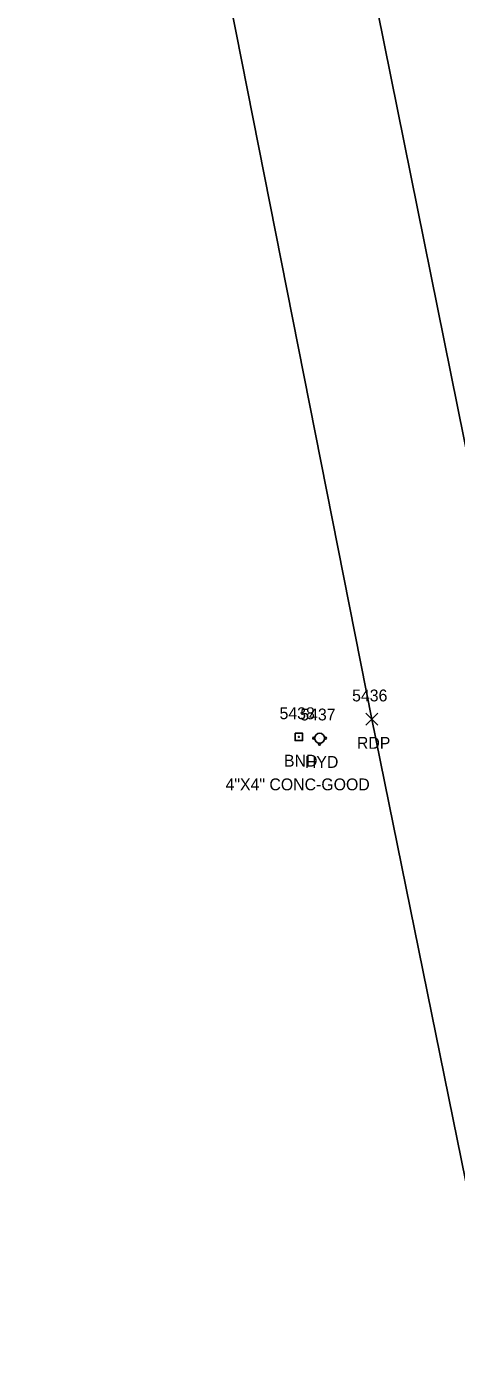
# Model space of a CAD drawing. Extents: x 1462668 to 1465147, y 550359 to 557351.
# Drawn here: x 1464137.4 to 1464209.9, y 555488.1 to 555712.3 of the extents above; entities that cross this region are included whole.
import ezdxf

# ---------------------------------------------------------------- set-up
doc = ezdxf.new("R2010")
doc.units = 0
for name, color, linetype in [('Level 18', 7, 'Continuous'), ('M_A', 7, 'Continuous'), ('M_C', 7, 'Continuous'), ('M_I', 7, 'Continuous'), ('P_A', 7, 'Continuous'), ('P_I', 7, 'Continuous'), ('P_TIC', 7, 'Continuous'), ('PET', 7, 'Continuous'), ('U_A', 7, 'Continuous'), ('U_I', 7, 'Continuous'), ('UWFH', 7, 'Continuous')]:
    doc.layers.add(name, color=color, linetype=linetype)

msp = doc.modelspace()

# ---------------------------------------------------------------- linework, layer by layer
at = {"layer": 'Level 18'}
msp.add_lwpolyline([(1464182.71, 555593.08), (1464183.96, 555593.08), (1464183.96, 555591.83), (1464182.71, 555591.83)], close=True, dxfattribs=at)
msp.add_circle((1464183.34, 555592.45), 0.0833, dxfattribs=at)
at = {"layer": 'P_TIC'}
for points in [[(1464194.65, 555594.45), (1464196.65, 555596.45)], [(1464196.65, 555594.45), (1464194.65, 555596.45)]]:
    msp.add_lwpolyline(points, dxfattribs=at)
at = {"layer": 'PET'}
for points in [[(1464161.37, 555889.4), (1464186.44, 555765.42), (1464219.17, 555603.36), (1464236.13, 555520.29), (1464257.95, 555413.43), (1464282.41, 555287.86), (1464296.57, 555217.62), (1464307.57, 555162.46), (1464317.99, 555108.82)], [(1464137.38, 555883.34), (1464163.18, 555759.61), (1464195.65, 555595.45), (1464213.64, 555506.93), (1464229.08, 555429.96), (1464244.24, 555351.55), (1464271.77, 555216.32), (1464280.91, 555169.83)]]:
    msp.add_lwpolyline(points, dxfattribs=at)
at = {"layer": 'UWFH'}
msp.add_line((1464186.84, 555592.24), (1464186.84, 555592.24), dxfattribs=at)
for centre, radius in [((1464185.84, 555592.24), 0.167), ((1464186.84, 555592.24), 0.833), ((1464187.84, 555592.24), 0.167), ((1464186.84, 555591.24), 0.167)]:
    msp.add_circle(centre, radius, dxfattribs=at)

# ---------------------------------------------------------------- texts
at = {"layer": 'M_A'}
msp.add_text('BND', height=2, dxfattribs=at).set_placement((1464180.83, 555587.45))
at = {"layer": 'M_C'}
msp.add_text('4"X4" CONC-GOOD', height=2, dxfattribs=at).set_placement((1464170.97, 555583.45))
at = {"layer": 'M_I'}
msp.add_text('5438', height=2, dxfattribs=at).set_placement((1464180.08, 555595.45))
at = {"layer": 'P_A'}
msp.add_text('RDP', height=2, dxfattribs=at).set_placement((1464193.14, 555590.45))
at = {"layer": 'P_I'}
msp.add_text('5436', height=2, dxfattribs=at).set_placement((1464192.33, 555598.45))
at = {"layer": 'U_A'}
msp.add_text('HYD', height=2, dxfattribs=at).set_placement((1464184.36, 555587.24))
at = {"layer": 'U_I'}
msp.add_text('5437', height=2, dxfattribs=at).set_placement((1464183.58, 555595.24))

doc.saveas('drawing.dxf')
